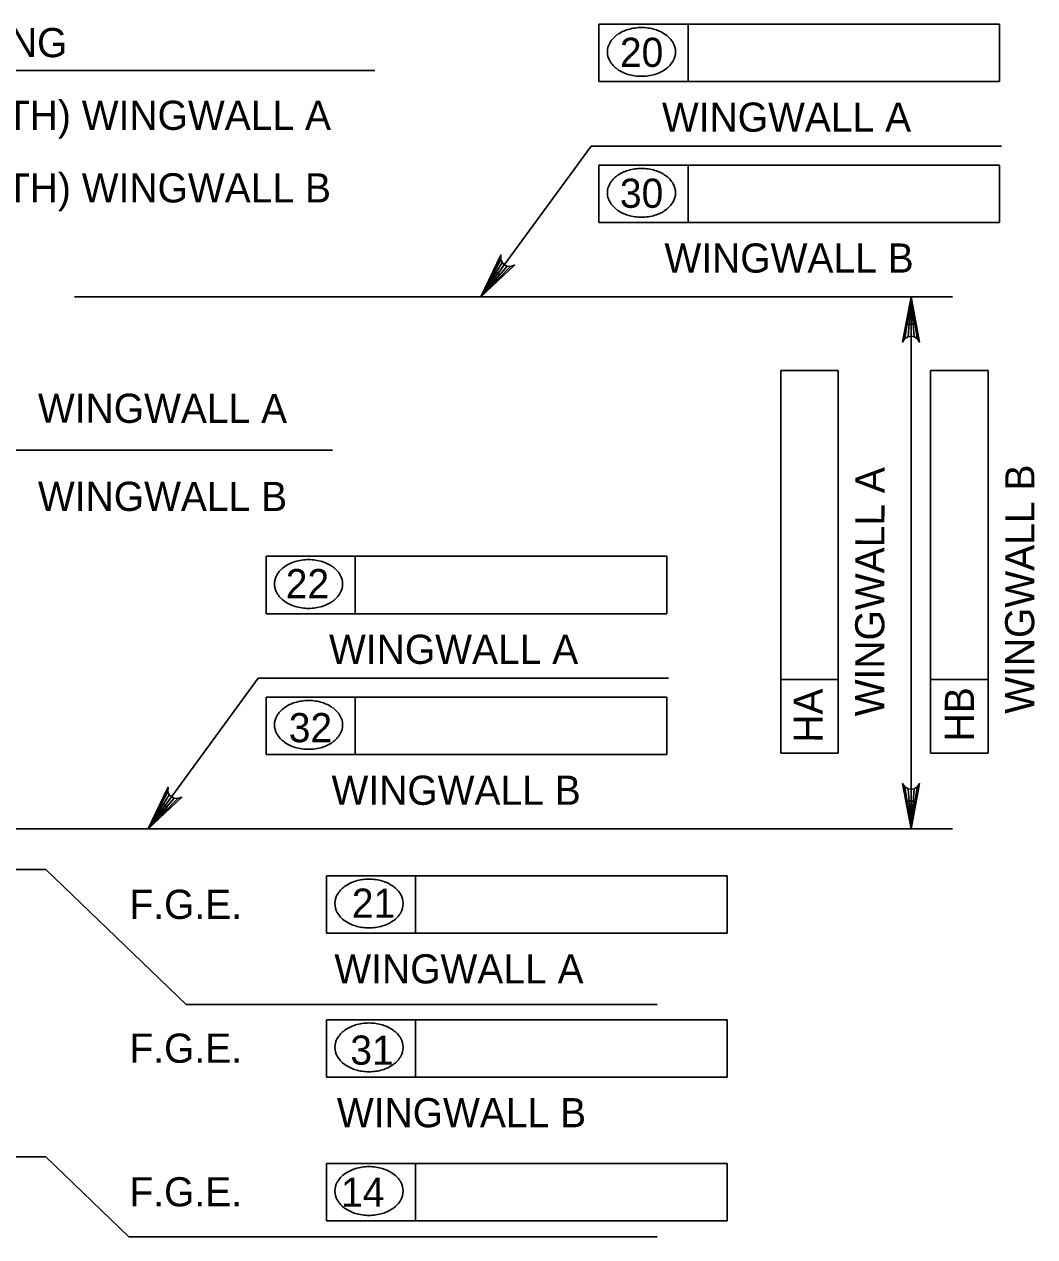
# Model space of a CAD drawing. Extents: x 635440 to 640306, y 296653 to 298484.
# Drawn here: x 638937.7 to 639041.6, y 297373.4 to 297498.2 of the extents above; entities that cross this region are included whole.
import ezdxf

# ---------------------------------------------------------------- set-up
doc = ezdxf.new("R2010")
doc.units = 0
doc.layers.add('5', color=7, linetype='Continuous')

msp = doc.modelspace()

# ---------------------------------------------------------------- linework, layer by layer
at = {"layer": '5'}
for p, q in [((638996.81, 297492.3), (638996.81, 297498.21)), ((638996.81, 297498.21), (639038.02, 297498.21)), ((639005.98, 297492.3), (639005.98, 297498.21)), ((639038.02, 297498.21), (639038.02, 297492.3)), ((638880.06, 297493.45), (638973.75, 297493.45)), ((639038.02, 297492.3), (638996.81, 297492.3)), ((638996.81, 297483.71), (639038.02, 297483.71)), ((638996.81, 297477.8), (638996.81, 297483.71)), ((639005.98, 297477.8), (639005.98, 297483.71)), ((639038.02, 297483.71), (639038.02, 297477.8)), ((639038.02, 297477.8), (638996.81, 297477.8)), ((638942.87, 297470.17), (639033.16, 297470.17)), ((639028.91, 297415.42), (639028.91, 297470.17)), ((639015.51, 297423.21), (639015.51, 297462.58)), ((639015.51, 297462.58), (639021.41, 297462.58)), ((639021.41, 297423.21), (639021.41, 297462.58)), ((639030.93, 297462.58), (639036.84, 297462.58)), ((639030.93, 297423.21), (639030.93, 297462.58)), ((639036.84, 297423.21), (639036.84, 297462.58)), ((638969.41, 297454.39), (638894.56, 297454.39)), ((638962.57, 297443.46), (639003.78, 297443.46)), ((638962.57, 297437.55), (638962.57, 297443.46)), ((638971.74, 297437.55), (638971.74, 297443.46)), ((639003.78, 297443.46), (639003.78, 297437.55)), ((639003.78, 297437.55), (638962.57, 297437.55)), ((639015.51, 297430.77), (639021.41, 297430.77)), ((639030.93, 297430.77), (639036.84, 297430.77)), ((638962.57, 297428.96), (639003.78, 297428.96)), ((638962.57, 297423.05), (638962.57, 297428.96)), ((638971.74, 297423.05), (638971.74, 297428.96)), ((639003.78, 297428.96), (639003.78, 297423.05)), ((639003.78, 297423.05), (638962.57, 297423.05)), ((639015.51, 297423.21), (639021.41, 297423.21)), ((639030.93, 297423.21), (639036.84, 297423.21)), ((638931.71, 297415.42), (639033.16, 297415.42)), ((638939.93, 297411.24), (638931.65, 297411.24)), ((638939.93, 297411.24), (638954.36, 297397.33)), ((638968.79, 297410.57), (639010, 297410.57)), ((638968.79, 297404.67), (638968.79, 297410.57)), ((638977.96, 297404.67), (638977.96, 297410.57)), ((639010, 297410.57), (639010, 297404.67)), ((639010, 297404.67), (638968.79, 297404.67)), ((639002.79, 297397.33), (638954.36, 297397.33)), ((638968.79, 297395.77), (639010, 297395.77)), ((638968.79, 297389.87), (638968.79, 297395.77)), ((638977.96, 297389.87), (638977.96, 297395.77)), ((639010, 297395.77), (639010, 297389.87)), ((639010, 297389.87), (638968.79, 297389.87)), ((638939.93, 297381.66), (638844.35, 297381.66)), ((638939.93, 297381.66), (638948.45, 297373.44)), ((638968.79, 297380.99), (639010, 297380.99)), ((638968.79, 297375.09), (638968.79, 297380.99)), ((638977.96, 297375.09), (638977.96, 297380.99)), ((639010, 297380.99), (639010, 297375.09)), ((639010, 297375.09), (638968.79, 297375.09)), ((639002.79, 297373.44), (638948.45, 297373.44))]:
    msp.add_line(p, q, dxfattribs=at)
for points in [[(638984.68, 297470.17), (638996.02, 297485.66), (639038.21, 297485.66)], [(638984.68, 297470.17), (638986.73, 297474.45), (638986.72, 297474.01), (638986.86, 297473.68), (638987.08, 297473.45), (638987.37, 297473.31), (638987.73, 297473.28), (638988.14, 297473.42), (638984.68, 297470.17), (638987.73, 297473.28), (638987.37, 297473.31), (638984.68, 297470.17), (638987.08, 297473.45), (638986.86, 297473.68), (638984.68, 297470.17), (638986.72, 297474.01)], [(639028.91, 297470.17), (639029.78, 297465.51), (639029.53, 297465.87), (639029.22, 297466.06), (639028.91, 297466.11), (639028.6, 297466.06), (639028.28, 297465.87), (639028.04, 297465.51), (639028.91, 297470.17), (639028.28, 297465.87), (639028.6, 297466.06), (639028.91, 297470.17), (639028.91, 297466.11), (639029.22, 297466.06), (639028.91, 297470.17), (639029.53, 297465.87)], [(638950.44, 297415.42), (638961.78, 297430.91), (639003.98, 297430.91)], [(639028.91, 297415.42), (639028.04, 297420.08), (639028.28, 297419.73), (639028.6, 297419.54), (639028.91, 297419.49), (639029.22, 297419.54), (639029.53, 297419.73), (639029.78, 297420.08), (639028.91, 297415.42), (639029.53, 297419.73), (639029.22, 297419.54), (639028.91, 297415.42), (639028.91, 297419.49), (639028.6, 297419.54), (639028.91, 297415.42), (639028.28, 297419.73)], [(638950.44, 297415.42), (638952.49, 297419.7), (638952.48, 297419.26), (638952.62, 297418.93), (638952.84, 297418.7), (638953.13, 297418.56), (638953.49, 297418.53), (638953.9, 297418.67), (638950.44, 297415.42), (638953.49, 297418.53), (638953.13, 297418.56), (638950.44, 297415.42), (638952.84, 297418.7), (638952.62, 297418.93), (638950.44, 297415.42), (638952.48, 297419.26)]]:
    msp.add_lwpolyline(points, dxfattribs=at)
for points in [[(638984.68, 297470.17), (638986.63, 297472.41), (638986.23, 297472.7)], [(639028.44, 297467.34), (639029.38, 297467.34), (639028.91, 297470.17)], [(638950.44, 297415.42), (638952.39, 297417.66), (638951.99, 297417.95)], [(639028.44, 297418.26), (639029.38, 297418.26), (639028.91, 297415.42)]]:
    msp.add_lwpolyline(points, close=True, dxfattribs=at)
for centre, radius, start, end in [((639000.84, 297494.16), 3.66, 106.5358, 125.6316), ((639001.19, 297493), 4.87, 90, 106.5358), ((639001.19, 297493), 4.87, 73.4642, 90), ((639001.53, 297494.16), 3.66, 54.3684, 73.4642), ((638999.51, 297495.36), 1.83, 149.9767, 180), ((639000.31, 297494.9), 2.76, 125.6316, 149.9767), ((639002.06, 297494.9), 2.76, 30.0233, 54.3684), ((639002.86, 297495.36), 1.83, 0, 30.0233), ((638999.51, 297495.36), 1.83, 180, 210.0233), ((639002.86, 297495.36), 1.83, 329.9767, 0), ((639000.31, 297495.83), 2.76, 210.0233, 234.3684), ((639002.06, 297495.83), 2.76, 305.6316, 329.9767), ((639000.84, 297496.56), 3.66, 234.3684, 253.4642), ((639001.19, 297497.72), 4.87, 253.4642, 270), ((639001.19, 297497.72), 4.87, 270, 286.5358), ((639001.53, 297496.56), 3.66, 286.5358, 305.6316), ((639000.31, 297480.4), 2.76, 125.6316, 149.9767), ((639000.84, 297479.66), 3.66, 106.5358, 125.6316), ((639001.19, 297478.5), 4.87, 90, 106.5358), ((639001.19, 297478.5), 4.87, 73.4642, 90), ((639001.53, 297479.66), 3.66, 54.3684, 73.4642), ((639002.06, 297480.4), 2.76, 30.0233, 54.3684), ((638999.51, 297480.86), 1.83, 149.9767, 180), ((639002.86, 297480.86), 1.83, 0, 30.0233), ((638999.51, 297480.86), 1.83, 180, 210.0233), ((639000.31, 297481.33), 2.76, 210.0233, 234.3684), ((639002.06, 297481.33), 2.76, 305.6316, 329.9767), ((639002.86, 297480.86), 1.83, 329.9767, 0), ((639000.84, 297482.06), 3.66, 234.3684, 253.4642), ((639001.53, 297482.06), 3.66, 286.5358, 305.6316), ((639001.19, 297483.22), 4.87, 253.4642, 270), ((639001.19, 297483.22), 4.87, 270, 286.5358), ((638966.6, 297439.41), 3.66, 106.5358, 125.6316), ((638966.95, 297438.25), 4.87, 90, 106.5358), ((638966.95, 297438.25), 4.87, 73.4642, 90), ((638967.29, 297439.41), 3.66, 54.3684, 73.4642), ((638965.27, 297440.61), 1.83, 149.9767, 180), ((638966.08, 297440.15), 2.76, 125.6316, 149.9767), ((638967.82, 297440.15), 2.76, 30.0233, 54.3684), ((638968.62, 297440.61), 1.83, 0, 30.0233), ((638965.27, 297440.61), 1.83, 180, 210.0233), ((638968.62, 297440.61), 1.83, 329.9767, 0), ((638966.08, 297441.08), 2.76, 210.0233, 234.3684), ((638966.6, 297441.81), 3.66, 234.3684, 253.4642), ((638967.29, 297441.81), 3.66, 286.5358, 305.6316), ((638967.82, 297441.08), 2.76, 305.6316, 329.9767), ((638966.95, 297442.97), 4.87, 253.4642, 270), ((638966.95, 297442.97), 4.87, 270, 286.5358), ((638966.08, 297425.65), 2.76, 125.6316, 149.9767), ((638966.6, 297424.91), 3.66, 106.5358, 125.6316), ((638966.95, 297423.75), 4.87, 90, 106.5358), ((638966.95, 297423.75), 4.87, 73.4642, 90), ((638967.29, 297424.91), 3.66, 54.3684, 73.4642), ((638967.82, 297425.65), 2.76, 30.0233, 54.3684), ((638965.27, 297426.11), 1.83, 149.9767, 180), ((638968.62, 297426.11), 1.83, 0, 30.0233), ((638965.27, 297426.11), 1.83, 180, 210.0233), ((638966.08, 297426.58), 2.76, 210.0233, 234.3684), ((638967.82, 297426.58), 2.76, 305.6316, 329.9767), ((638968.62, 297426.11), 1.83, 329.9767, 0), ((638966.6, 297427.31), 3.66, 234.3684, 253.4642), ((638966.95, 297428.47), 4.87, 253.4642, 270), ((638966.95, 297428.47), 4.87, 270, 286.5358), ((638967.29, 297427.31), 3.66, 286.5358, 305.6316), ((638973.16, 297405.37), 4.87, 90, 106.5358), ((638973.16, 297405.37), 4.87, 73.4642, 90), ((638972.29, 297407.26), 2.76, 125.6316, 149.9767), ((638972.82, 297406.53), 3.66, 106.5358, 125.6316), ((638973.51, 297406.53), 3.66, 54.3684, 73.4642), ((638974.04, 297407.26), 2.76, 30.0233, 54.3684), ((638971.49, 297407.73), 1.83, 149.9767, 180), ((638971.49, 297407.73), 1.83, 180, 210.0233), ((638974.84, 297407.73), 1.83, 0, 30.0233), ((638974.84, 297407.73), 1.83, 329.9767, 0), ((638972.29, 297408.19), 2.76, 210.0233, 234.3684), ((638974.04, 297408.19), 2.76, 305.6316, 329.9767), ((638972.82, 297408.93), 3.66, 234.3684, 253.4642), ((638973.16, 297410.09), 4.87, 253.4642, 270), ((638973.16, 297410.09), 4.87, 270, 286.5358), ((638973.51, 297408.93), 3.66, 286.5358, 305.6316), ((638972.82, 297391.73), 3.66, 106.5358, 125.6316), ((638973.16, 297390.57), 4.87, 90, 106.5358), ((638973.16, 297390.57), 4.87, 73.4642, 90), ((638973.51, 297391.73), 3.66, 54.3684, 73.4642), ((638972.29, 297392.46), 2.76, 125.6316, 149.9767), ((638974.04, 297392.46), 2.76, 30.0233, 54.3684), ((638971.49, 297392.93), 1.83, 149.9767, 180), ((638971.49, 297392.93), 1.83, 180, 210.0233), ((638974.84, 297392.93), 1.83, 0, 30.0233), ((638974.84, 297392.93), 1.83, 329.9767, 0), ((638972.29, 297393.4), 2.76, 210.0233, 234.3684), ((638974.04, 297393.4), 2.76, 305.6316, 329.9767), ((638972.82, 297394.13), 3.66, 234.3684, 253.4642), ((638973.16, 297395.29), 4.87, 253.4642, 270), ((638973.16, 297395.29), 4.87, 270, 286.5358), ((638973.51, 297394.13), 3.66, 286.5358, 305.6316), ((638972.82, 297376.95), 3.66, 106.5358, 125.6316), ((638973.16, 297375.79), 4.87, 90, 106.5358), ((638973.16, 297375.79), 4.87, 73.4642, 90), ((638973.51, 297376.95), 3.66, 54.3684, 73.4642), ((638971.49, 297378.15), 1.83, 149.9767, 180), ((638972.29, 297377.68), 2.76, 125.6316, 149.9767), ((638974.04, 297377.68), 2.76, 30.0233, 54.3684), ((638974.84, 297378.15), 1.83, 0, 30.0233), ((638971.49, 297378.15), 1.83, 180, 210.0233), ((638974.84, 297378.15), 1.83, 329.9767, 0), ((638972.29, 297378.61), 2.76, 210.0233, 234.3684), ((638974.04, 297378.61), 2.76, 305.6316, 329.9767), ((638972.82, 297379.35), 3.66, 234.3684, 253.4642), ((638973.16, 297380.51), 4.87, 253.4642, 270), ((638973.16, 297380.51), 4.87, 270, 286.5358), ((638973.51, 297379.35), 3.66, 286.5358, 305.6316)]:
    msp.add_arc(centre, radius, start, end, dxfattribs=at)

# ---------------------------------------------------------------- texts
for s, height, p in [('130x450 (6"x18") WING COPING', 3.0001, (638882.44, 297494.82)), ('20', 3, (638998.97, 297493.82)), ('(LENGTH) WINGWALL A', 3.0001, (638923.56, 297487.34)), ('WINGWALL A', 3, (639003.29, 297487.15)), ('(LENGTH) WINGWALL B', 3.0001, (638923.56, 297479.87)), ('30', 3, (638998.97, 297479.32)), ('WINGWALL B', 3, (639003.55, 297472.65)), ('22', 3, (638964.6, 297439.15)), ('WINGWALL A', 3, (638969.05, 297432.39)), ('32', 3, (638964.91, 297424.33)), ('WINGWALL B', 3, (638969.31, 297417.89)), ('F.G.E.', 3, (638948.52, 297406.15)), ('21', 3, (638971.4, 297406.27)), ('WINGWALL A', 3, (638969.6, 297399.51)), ('F.G.E.', 3, (638948.52, 297391.35)), ('31', 3, (638971.24, 297391.15)), ('WINGWALL B', 3, (638969.86, 297384.71)), ('F.G.E.', 3, (638948.52, 297376.57)), ('14', 3, (638970.29, 297376.53))]:
    msp.add_text(s, height=height, dxfattribs=at).set_placement(p)
for s, rotation, p in [('WINGWALL A', 359.9382, (638939.11, 297457.2)), ('WINGWALL A', 89.9382, (639026.16, 297427)), ('WINGWALL B', 89.9382, (639041.58, 297427.26)), ('WINGWALL B', 359.9382, (638939.11, 297448.14)), ('HA', 89.9382, (639019.83, 297424.28)), ('HB', 89.9382, (639035.38, 297424.41))]:
    msp.add_text(s, height=3, rotation=rotation, dxfattribs=at).set_placement(p)

doc.saveas('drawing.dxf')
